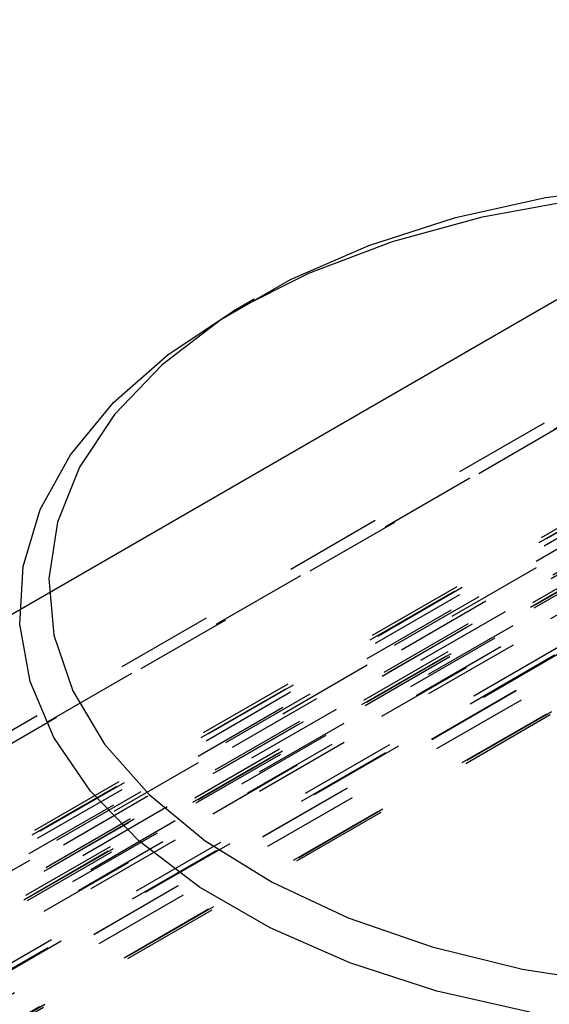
# Model space of a CAD drawing. Header units: inches. Extents: x 1907 to 2452, y -210 to -54.
# Tile 547 of 656: x 2010.299 to 2010.842, y -193.409 to -192.4. Entities that reach past the tile are written whole.
import ezdxf

# ---------------------------------------------------------------- set-up
doc = ezdxf.new("R2010")
doc.units = ezdxf.units.IN
doc.header["$LTSCALE"] = 0.5
doc.header["$MEASUREMENT"] = 0
doc.linetypes.add('HIDDEN', pattern=[0.225, 0.15, -0.075])
doc.layers.add('SID-M-H', color=4, linetype='HIDDEN')
doc.layers.add('SID-M-S', color=105, linetype='Continuous')

msp = doc.modelspace()

# ---------------------------------------------------------------- linework, layer by layer
at = {"layer": 'SID-M-H'}
for p, q in [((2010.93637, -192.56952), (2010.83849, -192.58256)), ((2010.83849, -192.58256), (2010.74472, -192.60335)), ((2010.77386, -192.60177), (2010.87143, -192.58389)), ((2010.74472, -192.60335), (2010.65686, -192.63146)), ((2010.68142, -192.62715), (2010.77386, -192.60177)), ((2011.18334, -192.6133), (2008.25719, -194.30253)), ((2011.20302, -192.61525), (2008.27687, -194.30448)), ((2010.59582, -192.65956), (2010.68142, -192.62715)), ((2008.24905, -194.31945), (2011.1752, -192.63022)), ((2010.65686, -192.63146), (2010.57664, -192.66636)), ((2010.51867, -192.69839), (2010.59582, -192.65956)), ((2010.57664, -192.66636), (2010.50561, -192.70736)), ((2010.5398, -192.68619), (2010.51859, -192.69844)), ((2010.4514, -192.74293), (2010.51867, -192.69839)), ((2010.50561, -192.70736), (2010.44516, -192.75367)), ((2010.39526, -192.79234), (2010.4514, -192.74293)), ((2010.44516, -192.75367), (2010.39646, -192.80439)), ((2011.1752, -192.7616), (2008.24081, -194.45559)), ((2010.35129, -192.84571), (2010.39526, -192.79234)), ((2010.39646, -192.80439), (2010.36046, -192.85853)), ((2010.32033, -192.90203), (2010.35129, -192.84571)), ((2010.36046, -192.85853), (2010.33787, -192.91503)), ((2010.92049, -192.88104), (2008.58202, -194.231)), ((2008.58793, -194.23159), (2010.92639, -192.88162)), ((2010.91805, -192.88595), (2008.57959, -194.23591)), ((2010.92346, -192.88934), (2008.585, -194.23931)), ((2010.94315, -192.89129), (2008.60468, -194.24126)), ((2008.61206, -194.24552), (2010.95052, -192.89555)), ((2010.30293, -192.96027), (2010.32033, -192.90203)), ((2008.57695, -194.2546), (2010.91541, -192.90463)), ((2010.97006, -192.90683), (2008.6316, -194.2568)), ((2008.5923, -194.27258), (2010.93076, -192.92261)), ((2010.93239, -192.91912), (2008.59393, -194.26908)), ((2010.93633, -192.91951), (2008.59787, -194.26947)), ((2008.63994, -194.27075), (2010.9784, -192.92078)), ((2010.33787, -192.91503), (2010.32911, -192.9728)), ((2008.62166, -194.28321), (2010.96012, -192.93324)), ((2010.96569, -192.94277), (2008.62722, -194.29274)), ((2010.97825, -192.94091), (2008.63979, -194.29087)), ((2010.90954, -192.95226), (2008.57107, -194.30222)), ((2008.57357, -194.29724), (2010.91204, -192.94727)), ((2008.57501, -194.30261), (2010.91347, -192.95265)), ((2008.57663, -194.29934), (2010.9151, -192.94938)), ((2011.02078, -192.95134), (2008.68232, -194.30131)), ((2011.02484, -192.94316), (2008.68637, -194.29313)), ((2008.69622, -194.2941), (2011.03468, -192.94413)), ((2010.29944, -193.01933), (2010.30293, -192.96027)), ((2010.93013, -192.96415), (2008.59167, -194.31411)), ((2010.32911, -192.9728), (2010.33437, -193.0307)), ((2010.98136, -192.98763), (2008.64289, -194.33759)), ((2008.64317, -194.33742), (2010.98163, -192.98745)), ((2008.64845, -194.3469), (2010.98692, -192.99693)), ((2011.01254, -193.01172), (2008.67408, -194.36169)), ((2008.67801, -194.36208), (2011.01648, -193.01211)), ((2008.67964, -194.3588), (2011.0181, -193.00884)), ((2010.30991, -193.07811), (2010.29944, -193.01933)), ((2010.33437, -193.0307), (2010.35354, -193.08763)), ((2010.33414, -193.13552), (2010.30991, -193.07811)), ((2010.35354, -193.08763), (2010.38624, -193.14246)), ((2010.3717, -193.1905), (2010.33414, -193.13552)), ((2010.38624, -193.14246), (2010.43184, -193.19412)), ((2010.42187, -193.24201), (2010.3717, -193.1905)), ((2010.43184, -193.19412), (2010.48946, -193.24162)), ((2010.48372, -193.28909), (2010.42187, -193.24201)), ((2010.48946, -193.24162), (2010.55796, -193.28403)), ((2010.55796, -193.28403), (2010.63603, -193.32053)), ((2010.5561, -193.33088), (2010.48372, -193.28909)), ((2010.63603, -193.32053), (2010.72213, -193.35039)), ((2010.63766, -193.36658), (2010.5561, -193.33088)), ((2010.72213, -193.35039), (2010.81459, -193.37305)), ((2010.72689, -193.39555), (2010.63766, -193.36658)), ((2010.81459, -193.37305), (2010.91162, -193.38806)), ((2010.82212, -193.41722), (2010.72689, -193.39555))]:
    msp.add_line(p, q, dxfattribs=at)
at = {"layer": 'SID-M-S'}
msp.add_line((2002.03339, -197.77618), (2015.11487, -190.22441), dxfattribs=at)

doc.saveas('drawing.dxf')
